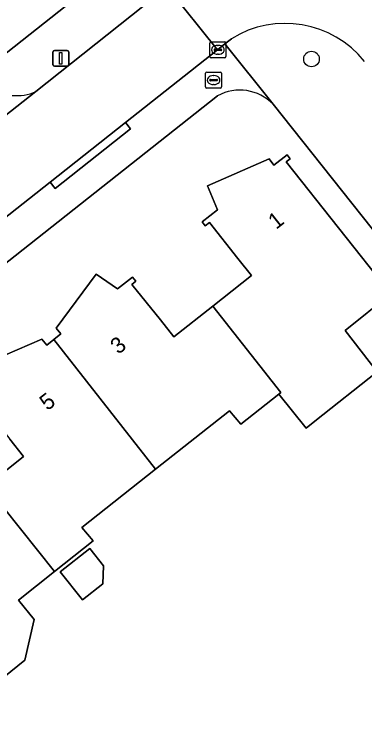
# Model space of a CAD drawing. Extents: x 157320 to 158835, y 386650 to 388491.
# Drawn here: x 157776.42 to 157798.35, y 387422.5 to 387467.86 of the extents above; entities that cross this region are included whole.
import ezdxf

# ---------------------------------------------------------------- set-up
doc = ezdxf.new("R2010")
doc.units = 0
for name, color, linetype in [('IMGEO_Boom', 7, 'Continuous'), ('IMGEO_Brandkraan', 7, 'Continuous'), ('IMGEO_Erf', 7, 'Continuous'), ('IMGEO_Kolk', 7, 'Continuous'), ('IMGEO_Lichtmast', 7, 'Continuous'), ('IMGEO_Loofbos', 7, 'Continuous'), ('IMGEO_Pand', 7, 'Continuous'), ('IMGEO_Pand_nummerreeks', 7, 'Continuous'), ('IMGEO_Parkeervlak_open', 7, 'Continuous'), ('IMGEO_Rijbaan_lokaal_open', 7, 'Continuous'), ('IMGEO_Voetpad_open', 7, 'Continuous')]:
    doc.layers.add(name, color=color, linetype=linetype)

msp = doc.modelspace()

# ---------------------------------------------------------------- linework, layer by layer
at = {"layer": 'IMGEO_Boom'}
msp.add_circle((157795.028, 387465.062), 0.489, dxfattribs=at)
at = {"layer": 'IMGEO_Brandkraan'}
for p, q in [((157788.468, 387464.241), (157789.32, 387464.241)), ((157788.393, 387463.315), (157788.393, 387464.167)), ((157788.695, 387463.784), (157789.093, 387463.784)), ((157788.881, 387464.021), (157788.906, 387464.021)), ((157789.394, 387464.167), (157789.394, 387463.315)), ((157788.652, 387463.735), (157788.652, 387463.747)), ((157789.09, 387463.698), (157788.692, 387463.698)), ((157788.904, 387463.461), (157788.879, 387463.461)), ((157789.136, 387463.747), (157789.136, 387463.735)), ((157789.32, 387463.241), (157788.468, 387463.241))]:
    msp.add_line(p, q, dxfattribs=at)
for points in [[(157788.468, 387464.241), (157789.32, 387464.241)], [(157788.393, 387463.315), (157788.393, 387464.167)], [(157789.394, 387464.167), (157789.394, 387463.315)], [(157789.32, 387463.241), (157788.468, 387463.241)]]:
    msp.add_lwpolyline(points, dxfattribs=at)
for centre, radius, start, end in [((157788.47, 387464.165), 0.0765, 91.552, 178.448), ((157788.47, 387464.165), 0.0765, 91.552, 178.448), ((157789.318, 387464.165), 0.0765, 1.552, 88.448), ((157789.318, 387464.165), 0.0765, 1.552, 88.448), ((157788.692, 387463.744), 0.0403, 85.8775, 175.7526), ((157789.097, 387463.746), 0.0386, 1.7309, 96.639), ((157788.689, 387463.734), 0.0366, 178.938, 274.7102), ((157789.093, 387463.741), 0.043, 264.8664, 352.4533), ((157788.47, 387463.317), 0.0765, 181.552, 268.448), ((157788.47, 387463.317), 0.0765, 181.552, 268.448), ((157789.318, 387463.317), 0.0765, 271.552, 358.448), ((157789.318, 387463.317), 0.0765, 271.552, 358.448)]:
    msp.add_arc(centre, radius, start, end, dxfattribs=at)
for centre, major_axis, ratio, start_param, end_param in [((157788.88, 387463.741), (-0.387, 0.002), 0.722429, 4.712389, 7.853982), ((157788.905, 387463.741), (-0.39, 0.002), 0.717154, 1.570796, 4.712389)]:
    msp.add_ellipse(centre, major_axis=major_axis, ratio=ratio, start_param=start_param, end_param=end_param, dxfattribs=at)
at = {"layer": 'IMGEO_Erf'}
for points in [[(157789.148, 387462.761), (157739.933, 387423.805), (157719.941, 387407.98), (157719.213, 387407.404)], [(157829.84, 387415.407), (157821.666, 387425.688), (157811.017, 387439.083), (157801.273, 387451.34), (157792.621, 387462.222)], [(157774.261, 387445.815), (157778.133, 387447.488), (157778.455, 387447.122), (157778.892, 387447.471), (157779.329, 387447.821), (157779.024, 387448.185), (157781.541, 387451.557), (157782.876, 387450.646), (157783.82, 387451.378), (157784.018, 387451.122), (157783.77, 387450.921), (157785.564, 387448.696), (157786.414, 387447.641), (157788.843, 387449.567), (157791.267, 387451.49), (157790.422, 387452.555), (157788.635, 387454.808), (157788.377, 387454.604), (157788.178, 387454.854), (157789.136, 387455.611), (157788.506, 387457.108), (157792.381, 387458.794), (157792.672, 387458.405), (157793.506, 387459.052), (157793.701, 387458.797), (157793.436, 387458.611), (157800.002, 387450.329), (157797.127, 387448.042), (157799.151, 387445.444), (157795.233, 387442.339), (157794.695, 387441.913), (157792.985, 387444.04), (157790.594, 387442.149), (157789.886, 387443), (157785.263, 387439.334), (157780.651, 387435.677), (157781.348, 387434.834), (157778.92, 387432.906), (157776.676, 387431.125), (157777.655, 387429.896), (157777.077, 387427.347), (157773.867, 387424.789)], [(157774.645, 387438.27), (157776.997, 387440.132), (157776.136, 387441.22)]]:
    msp.add_lwpolyline(points, dxfattribs=at)
msp.add_lwpolyline([(157779.291, 387432.889), (157781.137, 387434.355), (157781.993, 387433.28), (157781.96, 387432.136), (157780.692, 387431.13)], close=True, dxfattribs=at)
msp.add_arc((157790.531, 387460.214), 2.898, 43.8493, 118.5071, dxfattribs=at)
at = {"layer": 'IMGEO_Kolk'}
for p, q in [((157788.662, 387465.214), (157788.662, 387466.066)), ((157788.737, 387466.14), (157789.589, 387466.14)), ((157789.663, 387466.066), (157789.663, 387465.214)), ((157788.921, 387465.634), (157788.921, 387465.646)), ((157789.359, 387465.597), (157788.961, 387465.597)), ((157788.964, 387465.683), (157789.362, 387465.683)), ((157789.15, 387465.92), (157789.175, 387465.92)), ((157789.405, 387465.646), (157789.405, 387465.634)), ((157789.589, 387465.14), (157788.737, 387465.14)), ((157789.173, 387465.36), (157789.148, 387465.36))]:
    msp.add_line(p, q, dxfattribs=at)
for points in [[(157788.662, 387465.214), (157788.662, 387466.066)], [(157788.737, 387466.14), (157789.589, 387466.14)], [(157789.663, 387466.066), (157789.663, 387465.214)], [(157789.589, 387465.14), (157788.737, 387465.14)]]:
    msp.add_lwpolyline(points, dxfattribs=at)
for centre, radius, start, end in [((157788.739, 387466.064), 0.0765, 91.552, 178.448), ((157788.739, 387466.064), 0.0765, 91.552, 178.448), ((157789.587, 387466.064), 0.0765, 1.552, 88.448), ((157789.587, 387466.064), 0.0765, 1.552, 88.448), ((157788.961, 387465.643), 0.0403, 85.8775, 175.7526), ((157788.958, 387465.633), 0.0366, 178.938, 274.7102), ((157789.362, 387465.64), 0.043, 264.8664, 352.4533), ((157789.366, 387465.645), 0.0386, 1.7309, 96.639), ((157788.739, 387465.216), 0.0765, 181.552, 268.448), ((157788.739, 387465.216), 0.0765, 181.552, 268.448), ((157789.587, 387465.216), 0.0765, 271.552, 358.448), ((157789.587, 387465.216), 0.0765, 271.552, 358.448)]:
    msp.add_arc(centre, radius, start, end, dxfattribs=at)
for centre, major_axis, ratio, start_param, end_param in [((157789.149, 387465.64), (-0.387, 0.002), 0.722429, 4.712389, 7.853982), ((157789.174, 387465.64), (-0.39, 0.002), 0.717154, 1.570796, 4.712389)]:
    msp.add_ellipse(centre, major_axis=major_axis, ratio=ratio, start_param=start_param, end_param=end_param, dxfattribs=at)
at = {"layer": 'IMGEO_Lichtmast'}
for p, q in [((157778.929, 387465.605), (157779.719, 387465.605)), ((157779.719, 387465.605), (157778.929, 387465.605)), ((157778.829, 387464.705), (157778.829, 387465.505)), ((157778.829, 387465.505), (157778.829, 387464.705)), ((157779.819, 387465.505), (157779.819, 387464.705)), ((157779.819, 387464.705), (157779.819, 387465.505)), ((157779.719, 387464.605), (157778.929, 387464.605)), ((157778.929, 387464.605), (157779.719, 387464.605))]:
    msp.add_line(p, q, dxfattribs=at)
msp.add_lwpolyline([(157779.249, 387465.48), (157779.399, 387465.48), (157779.399, 387464.73), (157779.249, 387464.73), (157779.249, 387465.48)], dxfattribs=at)
for centre, start, end in [((157778.929, 387465.505), 90, 180), ((157778.929, 387465.505), 90, 180), ((157779.719, 387465.505), 0, 90), ((157779.719, 387465.505), 360, 90), ((157778.929, 387464.705), 180, 270), ((157778.929, 387464.705), 180, 270), ((157779.719, 387464.705), 270, 0), ((157779.719, 387464.705), 270, 0)]:
    msp.add_arc(centre, 0.1, start, end, dxfattribs=at)
at = {"layer": 'IMGEO_Loofbos'}
msp.add_lwpolyline([(157708.847, 387474.081), (157733.955, 387432.23), (157780.092, 387468.756)], dxfattribs=at)
at = {"layer": 'IMGEO_Pand'}
for points in [[(157792.985, 387444.04), (157794.695, 387441.913), (157795.233, 387442.339), (157799.151, 387445.444), (157797.127, 387448.042), (157800.002, 387450.329), (157793.436, 387458.611), (157793.701, 387458.797), (157793.506, 387459.052), (157792.672, 387458.405), (157792.381, 387458.794), (157788.506, 387457.108), (157789.136, 387455.611), (157788.178, 387454.854), (157788.377, 387454.604), (157788.635, 387454.808), (157790.422, 387452.555), (157791.267, 387451.49), (157788.843, 387449.567), (157793.103, 387444.133)], [(157792.985, 387444.04), (157793.103, 387444.133), (157788.843, 387449.567), (157786.414, 387447.641), (157785.564, 387448.696), (157783.77, 387450.921), (157784.018, 387451.122), (157783.82, 387451.378), (157782.876, 387450.646), (157781.541, 387451.557), (157779.024, 387448.185), (157779.329, 387447.821), (157778.892, 387447.471), (157785.263, 387439.334), (157789.886, 387443), (157790.594, 387442.149)], [(157785.263, 387439.334), (157778.892, 387447.471), (157778.455, 387447.122), (157778.133, 387447.488), (157774.261, 387445.815), (157774.886, 387444.292), (157773.911, 387443.514), (157774.11, 387443.263), (157774.361, 387443.462), (157776.136, 387441.22), (157776.997, 387440.132), (157774.645, 387438.27), (157778.92, 387432.906), (157781.348, 387434.834), (157780.651, 387435.677)], [(157774.645, 387438.27), (157772.301, 387436.414), (157771.441, 387437.501), (157769.665, 387439.744), (157769.916, 387439.943), (157769.717, 387440.192), (157768.77, 387439.455), (157767.431, 387440.394), (157764.929, 387437.01), (157765.212, 387436.628), (157764.772, 387436.273), (157773.802, 387424.871), (157773.867, 387424.789), (157777.077, 387427.347), (157777.655, 387429.896), (157776.676, 387431.125), (157778.92, 387432.906)], [(157781.993, 387433.28), (157781.137, 387434.355), (157779.291, 387432.889), (157780.692, 387431.13), (157781.96, 387432.136)]]:
    msp.add_lwpolyline(points, close=True, dxfattribs=at)
at = {"layer": 'IMGEO_Parkeervlak_open'}
msp.add_lwpolyline([(157742.004, 387434.766), (157777.753, 387463.018)], dxfattribs=at)
msp.add_arc((157776.581, 387465.63), 2.863, 263.7522, 294.1692, dxfattribs=at)
at = {"layer": 'IMGEO_Rijbaan_lokaal_open'}
for points in [[(157789.134, 387465.635), (157785.992, 387469.595), (157777.753, 387463.018), (157742.004, 387434.766), (157734.626, 387428.957), (157729.343, 387424.766), (157729.155, 387424.591), (157728.819, 387424.351), (157713.414, 387412.132), (157711.848, 387410.892)], [(157785.992, 387469.595), (157789.134, 387465.635), (157789.608, 387466.011), (157790.008, 387466.328)], [(157717.797, 387409.175), (157738.571, 387425.62), (157741.55, 387427.969), (157750.551, 387435.1), (157755.274, 387438.843), (157755.697, 387439.178), (157764.498, 387446.189), (157769.289, 387449.931), (157778.663, 387457.339), (157783.382, 387461.072), (157789.134, 387465.635)]]:
    msp.add_lwpolyline(points, dxfattribs=at)
msp.add_arc((157793.384, 387460.953), 6.347, 38.5324, 122.1311, dxfattribs=at)
at = {"layer": 'IMGEO_Voetpad_open'}
for points in [[(157777.753, 387463.018), (157785.992, 387469.595)], [(157780.092, 387468.756), (157733.955, 387432.23), (157731.334, 387430.155), (157732.02, 387429.128)], [(157790.008, 387466.328), (157789.608, 387466.011), (157792.621, 387462.222), (157801.273, 387451.34), (157811.017, 387439.083), (157821.666, 387425.688), (157829.84, 387415.407)], [(157792.621, 387462.222), (157789.608, 387466.011), (157789.134, 387465.635), (157783.382, 387461.072), (157783.692, 387460.68), (157778.973, 387456.947), (157778.663, 387457.339), (157769.289, 387449.931), (157769.596, 387449.537), (157764.805, 387445.795), (157764.498, 387446.189), (157755.697, 387439.178), (157755.274, 387438.843), (157755.584, 387438.452), (157750.86, 387434.71), (157750.551, 387435.1), (157741.55, 387427.969), (157741.859, 387427.577), (157738.88, 387425.228), (157738.571, 387425.62), (157717.797, 387409.175)], [(157739.933, 387423.805), (157789.148, 387462.761)]]:
    msp.add_lwpolyline(points, dxfattribs=at)
msp.add_lwpolyline([(157783.382, 387461.072), (157778.663, 387457.339), (157778.973, 387456.947), (157783.692, 387460.68)], close=True, dxfattribs=at)
for centre, radius, start, end in [((157793.384, 387460.953), 6.347, 38.5324, 122.1311), ((157776.581, 387465.63), 2.863, 263.7522, 294.1692), ((157790.531, 387460.214), 2.898, 43.8493, 118.5071)]:
    msp.add_arc(centre, radius, start, end, dxfattribs=at)

# ---------------------------------------------------------------- texts
at = {"layer": 'IMGEO_Pand_nummerreeks'}
for s, rotation, p in [('1', 38.3143, (157792.811, 387454.335)), ('3', 38.5355, (157782.93, 387446.496)), ('5', 38.4123, (157778.492, 387442.966))]:
    msp.add_text(s, height=1, rotation=rotation, dxfattribs=at).set_placement(p)

doc.saveas('drawing.dxf')
